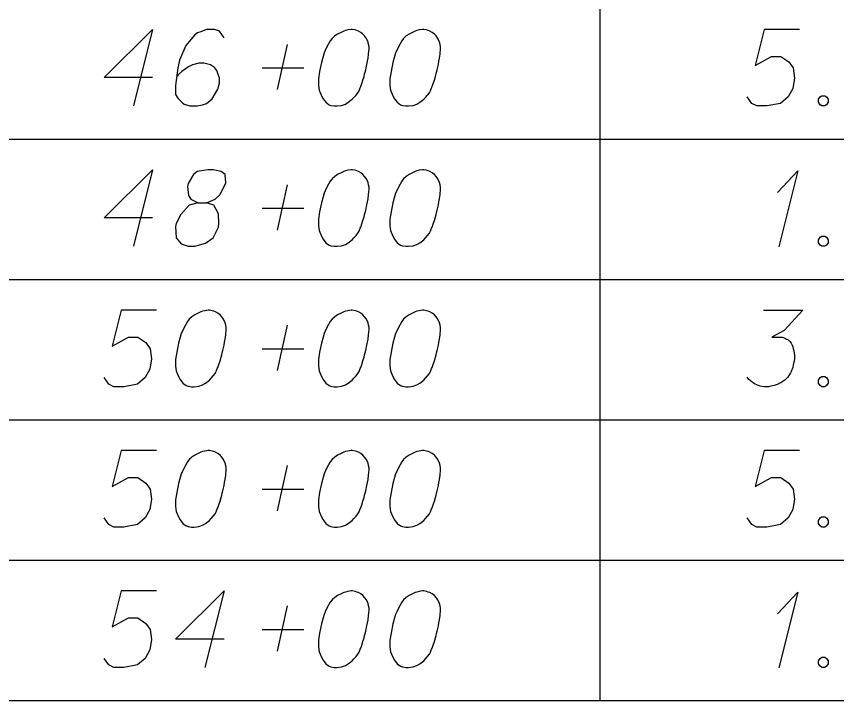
# Model space of a CAD drawing. Extents: x 2074207 to 2076812, y 516372 to 523312.
# Drawn here: x 2076345.6 to 2076397, y 517707.2 to 517750.1 of the extents above; entities that cross this region are included whole.
import ezdxf

# ---------------------------------------------------------------- set-up
doc = ezdxf.new("R2010")
doc.units = 0
for name, color, linetype in [('Prop DirtTable_ Soil Test Results - Outline (Major)', 7, 'Continuous'), ('Prop DirtTable_ Soil Test Results - Outline (Minor)', 7, 'Continuous'), ('Prop DirtTable_ Soil Test Results - Tx (Sample Data)', 7, 'Continuous')]:
    doc.layers.add(name, color=color, linetype=linetype)

msp = doc.modelspace()

# ---------------------------------------------------------------- linework, layer by layer
at = {"layer": 'Prop DirtTable_ Soil Test Results - Outline (Major)'}
msp.add_line((2076260.609, 517707.214), (2076811.903, 517707.214), dxfattribs=at)
at = {"layer": 'Prop DirtTable_ Soil Test Results - Outline (Minor)'}
for p, q in [((2076382.2, 517751.214), (2076382.2, 517742.414)), ((2076260.609, 517742.414), (2076811.903, 517742.414)), ((2076260.609, 517742.414), (2076811.903, 517742.414)), ((2076382.2, 517742.414), (2076382.2, 517733.614)), ((2076260.609, 517733.614), (2076811.903, 517733.614)), ((2076260.609, 517733.614), (2076811.903, 517733.614)), ((2076382.2, 517733.614), (2076382.2, 517724.814)), ((2076260.609, 517724.814), (2076811.903, 517724.814)), ((2076260.609, 517724.814), (2076811.903, 517724.814)), ((2076382.2, 517724.814), (2076382.2, 517716.014)), ((2076260.609, 517716.014), (2076811.903, 517716.014)), ((2076260.609, 517716.014), (2076811.903, 517716.014)), ((2076382.2, 517716.014), (2076382.2, 517707.214)), ((2076260.609, 517707.214), (2076811.903, 517707.214))]:
    msp.add_line(p, q, dxfattribs=at)
at = {"layer": 'Prop DirtTable_ Soil Test Results - Tx (Sample Data)'}
for points in [[(2076354.149, 517746.272), (2076351.116, 517746.272), (2076354.149, 517749.295), (2076352.95, 517744.495)], [(2076358.629, 517748.766), (2076358.347, 517749.182), (2076358.03, 517749.295), (2076357.536, 517749.295), (2076357.183, 517749.144), (2076356.971, 517749.069), (2076356.795, 517748.955), (2076356.231, 517748.275), (2076355.843, 517747.368), (2076355.737, 517746.876), (2076355.596, 517745.78), (2076355.596, 517745.213), (2076355.737, 517744.987), (2076356.019, 517744.684), (2076356.125, 517744.609), (2076356.478, 517744.495), (2076356.936, 517744.495), (2076357.289, 517744.571), (2076357.536, 517744.646), (2076357.889, 517744.949), (2076358.241, 517745.554), (2076358.347, 517745.932), (2076358.347, 517746.234), (2076358.171, 517746.725), (2076358.03, 517746.914), (2076357.783, 517747.065), (2076357.359, 517747.179), (2076357.042, 517747.179), (2076356.654, 517747.065), (2076356.407, 517746.952), (2076355.984, 517746.65), (2076355.772, 517746.461), (2076355.666, 517746.347)], [(2076366.672, 517749.295), (2076366.602, 517749.295), (2076366.39, 517749.258), (2076366.249, 517749.22), (2076366.143, 517749.182), (2076365.967, 517749.106), (2076365.755, 517748.993), (2076365.579, 517748.88), (2076365.402, 517748.728), (2076365.296, 517748.577), (2076365.191, 517748.388), (2076365.085, 517748.199), (2076364.979, 517747.972), (2076364.908, 517747.821), (2076364.838, 517747.595), (2076364.732, 517747.217), (2076364.626, 517746.65), (2076364.556, 517746.196), (2076364.556, 517745.78), (2076364.591, 517745.478), (2076364.732, 517745.138), (2076364.838, 517744.949), (2076365.014, 517744.722), (2076365.226, 517744.571), (2076365.332, 517744.533), (2076365.543, 517744.495), (2076365.72, 517744.495), (2076366.002, 517744.533), (2076366.249, 517744.609), (2076366.425, 517744.722), (2076366.672, 517744.911), (2076366.778, 517745.024), (2076366.919, 517745.176), (2076367.025, 517745.327), (2076367.095, 517745.44), (2076367.166, 517745.629), (2076367.201, 517745.705), (2076367.272, 517745.894), (2076367.342, 517746.121), (2076367.413, 517746.347), (2076367.448, 517746.498), (2076367.483, 517746.612), (2076367.519, 517746.763), (2076367.589, 517747.103), (2076367.625, 517747.292), (2076367.66, 517747.481), (2076367.695, 517747.746), (2076367.73, 517748.086), (2076367.73, 517748.199), (2076367.695, 517748.35), (2076367.66, 517748.502), (2076367.554, 517748.728), (2076367.448, 517748.88), (2076367.342, 517748.993), (2076367.201, 517749.106), (2076367.06, 517749.182), (2076366.954, 517749.22), (2076366.849, 517749.258), (2076366.672, 517749.295)], [(2076371.152, 517749.295), (2076371.082, 517749.295), (2076370.87, 517749.258), (2076370.729, 517749.22), (2076370.623, 517749.182), (2076370.447, 517749.106), (2076370.235, 517748.993), (2076370.059, 517748.88), (2076369.882, 517748.728), (2076369.776, 517748.577), (2076369.671, 517748.388), (2076369.565, 517748.199), (2076369.459, 517747.972), (2076369.388, 517747.821), (2076369.318, 517747.595), (2076369.212, 517747.217), (2076369.106, 517746.65), (2076369.036, 517746.196), (2076369.036, 517745.78), (2076369.071, 517745.478), (2076369.212, 517745.138), (2076369.318, 517744.949), (2076369.494, 517744.722), (2076369.706, 517744.571), (2076369.812, 517744.533), (2076370.023, 517744.495), (2076370.2, 517744.495), (2076370.482, 517744.533), (2076370.729, 517744.609), (2076370.905, 517744.722), (2076371.152, 517744.911), (2076371.258, 517745.024), (2076371.399, 517745.176), (2076371.505, 517745.327), (2076371.575, 517745.44), (2076371.646, 517745.629), (2076371.681, 517745.705), (2076371.752, 517745.894), (2076371.822, 517746.121), (2076371.893, 517746.347), (2076371.928, 517746.498), (2076371.963, 517746.612), (2076371.999, 517746.763), (2076372.069, 517747.103), (2076372.105, 517747.292), (2076372.14, 517747.481), (2076372.175, 517747.746), (2076372.21, 517748.086), (2076372.21, 517748.199), (2076372.175, 517748.35), (2076372.14, 517748.502), (2076372.034, 517748.728), (2076371.928, 517748.88), (2076371.822, 517748.993), (2076371.681, 517749.106), (2076371.54, 517749.182), (2076371.434, 517749.22), (2076371.329, 517749.258), (2076371.152, 517749.295)], [(2076394.716, 517749.295), (2076392.494, 517749.295), (2076391.929, 517747.028), (2076392.952, 517747.595), (2076393.552, 517747.595), (2076394.046, 517747.254), (2076394.328, 517746.876), (2076394.399, 517746.234), (2076394.293, 517745.591), (2076394.011, 517745.062), (2076393.517, 517744.646), (2076392.67, 517744.495), (2076392.035, 517744.495), (2076391.718, 517744.646), (2076391.436, 517745.062)], [(2076361.98, 517745.516), (2076362.615, 517748.35)], [(2076361.028, 517746.876), (2076363.638, 517746.876)], [(2076396.127, 517745.138), (2076396.304, 517745.138), (2076396.409, 517745.062), (2076396.515, 517744.911), (2076396.515, 517744.722), (2076396.409, 517744.571), (2076396.304, 517744.495), (2076396.127, 517744.495), (2076396.021, 517744.571), (2076395.916, 517744.722), (2076395.916, 517744.911), (2076396.021, 517745.062), (2076396.127, 517745.138)], [(2076354.149, 517737.472), (2076351.116, 517737.472), (2076354.149, 517740.495), (2076352.95, 517735.695)], [(2076357.007, 517738.417), (2076357.5, 517738.417), (2076357.642, 517738.454), (2076358.065, 517738.643), (2076358.382, 517738.946), (2076358.735, 517739.664), (2076358.7, 517740.193), (2076358.453, 517740.382), (2076357.959, 517740.495), (2076357.606, 517740.495), (2076356.936, 517740.382), (2076356.724, 517740.193), (2076356.372, 517739.626), (2076356.336, 517739.437), (2076356.407, 517738.87), (2076356.548, 517738.643), (2076357.007, 517738.417), (2076356.442, 517738.265), (2076355.913, 517737.698), (2076355.631, 517737.132), (2076355.596, 517736.943), (2076355.631, 517736.224), (2076355.948, 517735.846), (2076356.372, 517735.695), (2076356.795, 517735.695), (2076357.465, 517735.884), (2076357.959, 517736.224), (2076358.277, 517736.905), (2076358.312, 517737.132), (2076358.277, 517737.736), (2076357.994, 517738.265), (2076357.5, 517738.417)], [(2076366.672, 517740.495), (2076366.602, 517740.495), (2076366.39, 517740.458), (2076366.249, 517740.42), (2076366.143, 517740.382), (2076365.967, 517740.306), (2076365.755, 517740.193), (2076365.579, 517740.08), (2076365.402, 517739.928), (2076365.296, 517739.777), (2076365.191, 517739.588), (2076365.085, 517739.399), (2076364.979, 517739.172), (2076364.908, 517739.021), (2076364.838, 517738.795), (2076364.732, 517738.417), (2076364.626, 517737.85), (2076364.556, 517737.396), (2076364.556, 517736.98), (2076364.591, 517736.678), (2076364.732, 517736.338), (2076364.838, 517736.149), (2076365.014, 517735.922), (2076365.226, 517735.771), (2076365.332, 517735.733), (2076365.543, 517735.695), (2076365.72, 517735.695), (2076366.002, 517735.733), (2076366.249, 517735.809), (2076366.425, 517735.922), (2076366.672, 517736.111), (2076366.778, 517736.224), (2076366.919, 517736.376), (2076367.025, 517736.527), (2076367.095, 517736.64), (2076367.166, 517736.829), (2076367.201, 517736.905), (2076367.272, 517737.094), (2076367.342, 517737.321), (2076367.413, 517737.547), (2076367.448, 517737.698), (2076367.483, 517737.812), (2076367.519, 517737.963), (2076367.589, 517738.303), (2076367.625, 517738.492), (2076367.66, 517738.681), (2076367.695, 517738.946), (2076367.73, 517739.286), (2076367.73, 517739.399), (2076367.695, 517739.55), (2076367.66, 517739.702), (2076367.554, 517739.928), (2076367.448, 517740.08), (2076367.342, 517740.193), (2076367.201, 517740.306), (2076367.06, 517740.382), (2076366.954, 517740.42), (2076366.849, 517740.458), (2076366.672, 517740.495)], [(2076371.152, 517740.495), (2076371.082, 517740.495), (2076370.87, 517740.458), (2076370.729, 517740.42), (2076370.623, 517740.382), (2076370.447, 517740.306), (2076370.235, 517740.193), (2076370.059, 517740.08), (2076369.882, 517739.928), (2076369.776, 517739.777), (2076369.671, 517739.588), (2076369.565, 517739.399), (2076369.459, 517739.172), (2076369.388, 517739.021), (2076369.318, 517738.795), (2076369.212, 517738.417), (2076369.106, 517737.85), (2076369.036, 517737.396), (2076369.036, 517736.98), (2076369.071, 517736.678), (2076369.212, 517736.338), (2076369.318, 517736.149), (2076369.494, 517735.922), (2076369.706, 517735.771), (2076369.812, 517735.733), (2076370.023, 517735.695), (2076370.2, 517735.695), (2076370.482, 517735.733), (2076370.729, 517735.809), (2076370.905, 517735.922), (2076371.152, 517736.111), (2076371.258, 517736.224), (2076371.399, 517736.376), (2076371.505, 517736.527), (2076371.575, 517736.64), (2076371.646, 517736.829), (2076371.681, 517736.905), (2076371.752, 517737.094), (2076371.822, 517737.321), (2076371.893, 517737.547), (2076371.928, 517737.698), (2076371.963, 517737.812), (2076371.999, 517737.963), (2076372.069, 517738.303), (2076372.105, 517738.492), (2076372.14, 517738.681), (2076372.175, 517738.946), (2076372.21, 517739.286), (2076372.21, 517739.399), (2076372.175, 517739.55), (2076372.14, 517739.702), (2076372.034, 517739.928), (2076371.928, 517740.08), (2076371.822, 517740.193), (2076371.681, 517740.306), (2076371.54, 517740.382), (2076371.434, 517740.42), (2076371.329, 517740.458), (2076371.152, 517740.495)], [(2076393.34, 517739.059), (2076394.61, 517740.42), (2076393.411, 517735.658)], [(2076361.98, 517736.716), (2076362.615, 517739.55)], [(2076361.028, 517738.076), (2076363.638, 517738.076)], [(2076396.127, 517736.338), (2076396.304, 517736.338), (2076396.409, 517736.262), (2076396.515, 517736.111), (2076396.515, 517735.922), (2076396.409, 517735.771), (2076396.304, 517735.695), (2076396.127, 517735.695), (2076396.021, 517735.771), (2076395.916, 517735.922), (2076395.916, 517736.111), (2076396.021, 517736.262), (2076396.127, 517736.338)], [(2076354.396, 517731.695), (2076352.174, 517731.695), (2076351.609, 517729.428), (2076352.632, 517729.995), (2076353.232, 517729.995), (2076353.726, 517729.654), (2076354.008, 517729.276), (2076354.079, 517728.634), (2076353.973, 517727.991), (2076353.691, 517727.462), (2076353.197, 517727.046), (2076352.35, 517726.895), (2076351.715, 517726.895), (2076351.398, 517727.046), (2076351.116, 517727.462)], [(2076357.712, 517731.695), (2076357.642, 517731.695), (2076357.43, 517731.658), (2076357.289, 517731.62), (2076357.183, 517731.582), (2076357.007, 517731.506), (2076356.795, 517731.393), (2076356.619, 517731.28), (2076356.442, 517731.128), (2076356.336, 517730.977), (2076356.231, 517730.788), (2076356.125, 517730.599), (2076356.019, 517730.372), (2076355.948, 517730.221), (2076355.878, 517729.995), (2076355.772, 517729.617), (2076355.666, 517729.05), (2076355.596, 517728.596), (2076355.596, 517728.18), (2076355.631, 517727.878), (2076355.772, 517727.538), (2076355.878, 517727.349), (2076356.054, 517727.122), (2076356.266, 517726.971), (2076356.372, 517726.933), (2076356.583, 517726.895), (2076356.76, 517726.895), (2076357.042, 517726.933), (2076357.289, 517727.009), (2076357.465, 517727.122), (2076357.712, 517727.311), (2076357.818, 517727.424), (2076357.959, 517727.576), (2076358.065, 517727.727), (2076358.135, 517727.84), (2076358.206, 517728.029), (2076358.241, 517728.105), (2076358.312, 517728.294), (2076358.382, 517728.521), (2076358.453, 517728.747), (2076358.488, 517728.898), (2076358.523, 517729.012), (2076358.559, 517729.163), (2076358.629, 517729.503), (2076358.665, 517729.692), (2076358.7, 517729.881), (2076358.735, 517730.146), (2076358.77, 517730.486), (2076358.77, 517730.599), (2076358.735, 517730.75), (2076358.7, 517730.902), (2076358.594, 517731.128), (2076358.488, 517731.28), (2076358.382, 517731.393), (2076358.241, 517731.506), (2076358.1, 517731.582), (2076357.994, 517731.62), (2076357.889, 517731.658), (2076357.712, 517731.695)], [(2076366.672, 517731.695), (2076366.602, 517731.695), (2076366.39, 517731.658), (2076366.249, 517731.62), (2076366.143, 517731.582), (2076365.967, 517731.506), (2076365.755, 517731.393), (2076365.579, 517731.28), (2076365.402, 517731.128), (2076365.296, 517730.977), (2076365.191, 517730.788), (2076365.085, 517730.599), (2076364.979, 517730.372), (2076364.908, 517730.221), (2076364.838, 517729.995), (2076364.732, 517729.617), (2076364.626, 517729.05), (2076364.556, 517728.596), (2076364.556, 517728.18), (2076364.591, 517727.878), (2076364.732, 517727.538), (2076364.838, 517727.349), (2076365.014, 517727.122), (2076365.226, 517726.971), (2076365.332, 517726.933), (2076365.543, 517726.895), (2076365.72, 517726.895), (2076366.002, 517726.933), (2076366.249, 517727.009), (2076366.425, 517727.122), (2076366.672, 517727.311), (2076366.778, 517727.424), (2076366.919, 517727.576), (2076367.025, 517727.727), (2076367.095, 517727.84), (2076367.166, 517728.029), (2076367.201, 517728.105), (2076367.272, 517728.294), (2076367.342, 517728.521), (2076367.413, 517728.747), (2076367.448, 517728.898), (2076367.483, 517729.012), (2076367.519, 517729.163), (2076367.589, 517729.503), (2076367.625, 517729.692), (2076367.66, 517729.881), (2076367.695, 517730.146), (2076367.73, 517730.486), (2076367.73, 517730.599), (2076367.695, 517730.75), (2076367.66, 517730.902), (2076367.554, 517731.128), (2076367.448, 517731.28), (2076367.342, 517731.393), (2076367.201, 517731.506), (2076367.06, 517731.582), (2076366.954, 517731.62), (2076366.849, 517731.658), (2076366.672, 517731.695)], [(2076371.152, 517731.695), (2076371.082, 517731.695), (2076370.87, 517731.658), (2076370.729, 517731.62), (2076370.623, 517731.582), (2076370.447, 517731.506), (2076370.235, 517731.393), (2076370.059, 517731.28), (2076369.882, 517731.128), (2076369.776, 517730.977), (2076369.671, 517730.788), (2076369.565, 517730.599), (2076369.459, 517730.372), (2076369.388, 517730.221), (2076369.318, 517729.995), (2076369.212, 517729.617), (2076369.106, 517729.05), (2076369.036, 517728.596), (2076369.036, 517728.18), (2076369.071, 517727.878), (2076369.212, 517727.538), (2076369.318, 517727.349), (2076369.494, 517727.122), (2076369.706, 517726.971), (2076369.812, 517726.933), (2076370.023, 517726.895), (2076370.2, 517726.895), (2076370.482, 517726.933), (2076370.729, 517727.009), (2076370.905, 517727.122), (2076371.152, 517727.311), (2076371.258, 517727.424), (2076371.399, 517727.576), (2076371.505, 517727.727), (2076371.575, 517727.84), (2076371.646, 517728.029), (2076371.681, 517728.105), (2076371.752, 517728.294), (2076371.822, 517728.521), (2076371.893, 517728.747), (2076371.928, 517728.898), (2076371.963, 517729.012), (2076371.999, 517729.163), (2076372.069, 517729.503), (2076372.105, 517729.692), (2076372.14, 517729.881), (2076372.175, 517730.146), (2076372.21, 517730.486), (2076372.21, 517730.599), (2076372.175, 517730.75), (2076372.14, 517730.902), (2076372.034, 517731.128), (2076371.928, 517731.28), (2076371.822, 517731.393), (2076371.681, 517731.506), (2076371.54, 517731.582), (2076371.434, 517731.62), (2076371.329, 517731.658), (2076371.152, 517731.695)], [(2076392.459, 517731.695), (2076394.928, 517731.695), (2076393.764, 517730.41), (2076392.988, 517729.995), (2076393.623, 517729.995), (2076393.764, 517729.957), (2076393.834, 517729.919), (2076393.905, 517729.881), (2076393.975, 517729.843), (2076394.117, 517729.73), (2076394.187, 517729.617), (2076394.258, 517729.503), (2076394.293, 517729.39), (2076394.363, 517729.125), (2076394.399, 517728.898), (2076394.399, 517728.785), (2076394.399, 517728.634), (2076394.363, 517728.407), (2076394.328, 517728.256), (2076394.293, 517728.105), (2076394.258, 517727.991), (2076394.222, 517727.916), (2076394.187, 517727.84), (2076394.152, 517727.765), (2076394.081, 517727.651), (2076393.975, 517727.5), (2076393.87, 517727.387), (2076393.799, 517727.311), (2076393.693, 517727.235), (2076393.587, 517727.16), (2076393.446, 517727.084), (2076393.376, 517727.046), (2076393.129, 517726.971), (2076392.917, 517726.933), (2076392.776, 517726.895), (2076392.529, 517726.895), (2076392.247, 517726.933), (2076392.141, 517726.971), (2076392.035, 517727.009), (2076391.929, 517727.046), (2076391.824, 517727.122), (2076391.718, 517727.198), (2076391.541, 517727.349), (2076391.436, 517727.5)], [(2076361.98, 517727.916), (2076362.615, 517730.75)], [(2076361.028, 517729.276), (2076363.638, 517729.276)], [(2076396.127, 517727.538), (2076396.304, 517727.538), (2076396.409, 517727.462), (2076396.515, 517727.311), (2076396.515, 517727.122), (2076396.409, 517726.971), (2076396.304, 517726.895), (2076396.127, 517726.895), (2076396.021, 517726.971), (2076395.916, 517727.122), (2076395.916, 517727.311), (2076396.021, 517727.462), (2076396.127, 517727.538)], [(2076354.396, 517722.895), (2076352.174, 517722.895), (2076351.609, 517720.628), (2076352.632, 517721.195), (2076353.232, 517721.195), (2076353.726, 517720.854), (2076354.008, 517720.476), (2076354.079, 517719.834), (2076353.973, 517719.191), (2076353.691, 517718.662), (2076353.197, 517718.246), (2076352.35, 517718.095), (2076351.715, 517718.095), (2076351.398, 517718.246), (2076351.116, 517718.662)], [(2076357.712, 517722.895), (2076357.642, 517722.895), (2076357.43, 517722.858), (2076357.289, 517722.82), (2076357.183, 517722.782), (2076357.007, 517722.706), (2076356.795, 517722.593), (2076356.619, 517722.48), (2076356.442, 517722.328), (2076356.336, 517722.177), (2076356.231, 517721.988), (2076356.125, 517721.799), (2076356.019, 517721.572), (2076355.948, 517721.421), (2076355.878, 517721.195), (2076355.772, 517720.817), (2076355.666, 517720.25), (2076355.596, 517719.796), (2076355.596, 517719.38), (2076355.631, 517719.078), (2076355.772, 517718.738), (2076355.878, 517718.549), (2076356.054, 517718.322), (2076356.266, 517718.171), (2076356.372, 517718.133), (2076356.583, 517718.095), (2076356.76, 517718.095), (2076357.042, 517718.133), (2076357.289, 517718.209), (2076357.465, 517718.322), (2076357.712, 517718.511), (2076357.818, 517718.624), (2076357.959, 517718.776), (2076358.065, 517718.927), (2076358.135, 517719.04), (2076358.206, 517719.229), (2076358.241, 517719.305), (2076358.312, 517719.494), (2076358.382, 517719.721), (2076358.453, 517719.947), (2076358.488, 517720.098), (2076358.523, 517720.212), (2076358.559, 517720.363), (2076358.629, 517720.703), (2076358.665, 517720.892), (2076358.7, 517721.081), (2076358.735, 517721.346), (2076358.77, 517721.686), (2076358.77, 517721.799), (2076358.735, 517721.95), (2076358.7, 517722.102), (2076358.594, 517722.328), (2076358.488, 517722.48), (2076358.382, 517722.593), (2076358.241, 517722.706), (2076358.1, 517722.782), (2076357.994, 517722.82), (2076357.889, 517722.858), (2076357.712, 517722.895)], [(2076366.672, 517722.895), (2076366.602, 517722.895), (2076366.39, 517722.858), (2076366.249, 517722.82), (2076366.143, 517722.782), (2076365.967, 517722.706), (2076365.755, 517722.593), (2076365.579, 517722.48), (2076365.402, 517722.328), (2076365.296, 517722.177), (2076365.191, 517721.988), (2076365.085, 517721.799), (2076364.979, 517721.572), (2076364.908, 517721.421), (2076364.838, 517721.195), (2076364.732, 517720.817), (2076364.626, 517720.25), (2076364.556, 517719.796), (2076364.556, 517719.38), (2076364.591, 517719.078), (2076364.732, 517718.738), (2076364.838, 517718.549), (2076365.014, 517718.322), (2076365.226, 517718.171), (2076365.332, 517718.133), (2076365.543, 517718.095), (2076365.72, 517718.095), (2076366.002, 517718.133), (2076366.249, 517718.209), (2076366.425, 517718.322), (2076366.672, 517718.511), (2076366.778, 517718.624), (2076366.919, 517718.776), (2076367.025, 517718.927), (2076367.095, 517719.04), (2076367.166, 517719.229), (2076367.201, 517719.305), (2076367.272, 517719.494), (2076367.342, 517719.721), (2076367.413, 517719.947), (2076367.448, 517720.098), (2076367.483, 517720.212), (2076367.519, 517720.363), (2076367.589, 517720.703), (2076367.625, 517720.892), (2076367.66, 517721.081), (2076367.695, 517721.346), (2076367.73, 517721.686), (2076367.73, 517721.799), (2076367.695, 517721.95), (2076367.66, 517722.102), (2076367.554, 517722.328), (2076367.448, 517722.48), (2076367.342, 517722.593), (2076367.201, 517722.706), (2076367.06, 517722.782), (2076366.954, 517722.82), (2076366.849, 517722.858), (2076366.672, 517722.895)], [(2076371.152, 517722.895), (2076371.082, 517722.895), (2076370.87, 517722.858), (2076370.729, 517722.82), (2076370.623, 517722.782), (2076370.447, 517722.706), (2076370.235, 517722.593), (2076370.059, 517722.48), (2076369.882, 517722.328), (2076369.776, 517722.177), (2076369.671, 517721.988), (2076369.565, 517721.799), (2076369.459, 517721.572), (2076369.388, 517721.421), (2076369.318, 517721.195), (2076369.212, 517720.817), (2076369.106, 517720.25), (2076369.036, 517719.796), (2076369.036, 517719.38), (2076369.071, 517719.078), (2076369.212, 517718.738), (2076369.318, 517718.549), (2076369.494, 517718.322), (2076369.706, 517718.171), (2076369.812, 517718.133), (2076370.023, 517718.095), (2076370.2, 517718.095), (2076370.482, 517718.133), (2076370.729, 517718.209), (2076370.905, 517718.322), (2076371.152, 517718.511), (2076371.258, 517718.624), (2076371.399, 517718.776), (2076371.505, 517718.927), (2076371.575, 517719.04), (2076371.646, 517719.229), (2076371.681, 517719.305), (2076371.752, 517719.494), (2076371.822, 517719.721), (2076371.893, 517719.947), (2076371.928, 517720.098), (2076371.963, 517720.212), (2076371.999, 517720.363), (2076372.069, 517720.703), (2076372.105, 517720.892), (2076372.14, 517721.081), (2076372.175, 517721.346), (2076372.21, 517721.686), (2076372.21, 517721.799), (2076372.175, 517721.95), (2076372.14, 517722.102), (2076372.034, 517722.328), (2076371.928, 517722.48), (2076371.822, 517722.593), (2076371.681, 517722.706), (2076371.54, 517722.782), (2076371.434, 517722.82), (2076371.329, 517722.858), (2076371.152, 517722.895)], [(2076394.716, 517722.895), (2076392.494, 517722.895), (2076391.929, 517720.628), (2076392.952, 517721.195), (2076393.552, 517721.195), (2076394.046, 517720.854), (2076394.328, 517720.476), (2076394.399, 517719.834), (2076394.293, 517719.191), (2076394.011, 517718.662), (2076393.517, 517718.246), (2076392.67, 517718.095), (2076392.035, 517718.095), (2076391.718, 517718.246), (2076391.436, 517718.662)], [(2076361.98, 517719.116), (2076362.615, 517721.95)], [(2076361.028, 517720.476), (2076363.638, 517720.476)], [(2076396.127, 517718.738), (2076396.304, 517718.738), (2076396.409, 517718.662), (2076396.515, 517718.511), (2076396.515, 517718.322), (2076396.409, 517718.171), (2076396.304, 517718.095), (2076396.127, 517718.095), (2076396.021, 517718.171), (2076395.916, 517718.322), (2076395.916, 517718.511), (2076396.021, 517718.662), (2076396.127, 517718.738)], [(2076354.396, 517714.095), (2076352.174, 517714.095), (2076351.609, 517711.828), (2076352.632, 517712.395), (2076353.232, 517712.395), (2076353.726, 517712.054), (2076354.008, 517711.676), (2076354.079, 517711.034), (2076353.973, 517710.391), (2076353.691, 517709.862), (2076353.197, 517709.446), (2076352.35, 517709.295), (2076351.715, 517709.295), (2076351.398, 517709.446), (2076351.116, 517709.862)], [(2076358.629, 517711.072), (2076355.596, 517711.072), (2076358.629, 517714.095), (2076357.43, 517709.295)], [(2076366.672, 517714.095), (2076366.602, 517714.095), (2076366.39, 517714.058), (2076366.249, 517714.02), (2076366.143, 517713.982), (2076365.967, 517713.906), (2076365.755, 517713.793), (2076365.579, 517713.68), (2076365.402, 517713.528), (2076365.296, 517713.377), (2076365.191, 517713.188), (2076365.085, 517712.999), (2076364.979, 517712.772), (2076364.908, 517712.621), (2076364.838, 517712.395), (2076364.732, 517712.017), (2076364.626, 517711.45), (2076364.556, 517710.996), (2076364.556, 517710.58), (2076364.591, 517710.278), (2076364.732, 517709.938), (2076364.838, 517709.749), (2076365.014, 517709.522), (2076365.226, 517709.371), (2076365.332, 517709.333), (2076365.543, 517709.295), (2076365.72, 517709.295), (2076366.002, 517709.333), (2076366.249, 517709.409), (2076366.425, 517709.522), (2076366.672, 517709.711), (2076366.778, 517709.824), (2076366.919, 517709.976), (2076367.025, 517710.127), (2076367.095, 517710.24), (2076367.166, 517710.429), (2076367.201, 517710.505), (2076367.272, 517710.694), (2076367.342, 517710.921), (2076367.413, 517711.147), (2076367.448, 517711.298), (2076367.483, 517711.412), (2076367.519, 517711.563), (2076367.589, 517711.903), (2076367.625, 517712.092), (2076367.66, 517712.281), (2076367.695, 517712.546), (2076367.73, 517712.886), (2076367.73, 517712.999), (2076367.695, 517713.15), (2076367.66, 517713.302), (2076367.554, 517713.528), (2076367.448, 517713.68), (2076367.342, 517713.793), (2076367.201, 517713.906), (2076367.06, 517713.982), (2076366.954, 517714.02), (2076366.849, 517714.058), (2076366.672, 517714.095)], [(2076371.152, 517714.095), (2076371.082, 517714.095), (2076370.87, 517714.058), (2076370.729, 517714.02), (2076370.623, 517713.982), (2076370.447, 517713.906), (2076370.235, 517713.793), (2076370.059, 517713.68), (2076369.882, 517713.528), (2076369.776, 517713.377), (2076369.671, 517713.188), (2076369.565, 517712.999), (2076369.459, 517712.772), (2076369.388, 517712.621), (2076369.318, 517712.395), (2076369.212, 517712.017), (2076369.106, 517711.45), (2076369.036, 517710.996), (2076369.036, 517710.58), (2076369.071, 517710.278), (2076369.212, 517709.938), (2076369.318, 517709.749), (2076369.494, 517709.522), (2076369.706, 517709.371), (2076369.812, 517709.333), (2076370.023, 517709.295), (2076370.2, 517709.295), (2076370.482, 517709.333), (2076370.729, 517709.409), (2076370.905, 517709.522), (2076371.152, 517709.711), (2076371.258, 517709.824), (2076371.399, 517709.976), (2076371.505, 517710.127), (2076371.575, 517710.24), (2076371.646, 517710.429), (2076371.681, 517710.505), (2076371.752, 517710.694), (2076371.822, 517710.921), (2076371.893, 517711.147), (2076371.928, 517711.298), (2076371.963, 517711.412), (2076371.999, 517711.563), (2076372.069, 517711.903), (2076372.105, 517712.092), (2076372.14, 517712.281), (2076372.175, 517712.546), (2076372.21, 517712.886), (2076372.21, 517712.999), (2076372.175, 517713.15), (2076372.14, 517713.302), (2076372.034, 517713.528), (2076371.928, 517713.68), (2076371.822, 517713.793), (2076371.681, 517713.906), (2076371.54, 517713.982), (2076371.434, 517714.02), (2076371.329, 517714.058), (2076371.152, 517714.095)], [(2076393.34, 517712.659), (2076394.61, 517714.02), (2076393.411, 517709.258)], [(2076361.98, 517710.316), (2076362.615, 517713.15)], [(2076361.028, 517711.676), (2076363.638, 517711.676)], [(2076396.127, 517709.938), (2076396.304, 517709.938), (2076396.409, 517709.862), (2076396.515, 517709.711), (2076396.515, 517709.522), (2076396.409, 517709.371), (2076396.304, 517709.295), (2076396.127, 517709.295), (2076396.021, 517709.371), (2076395.916, 517709.522), (2076395.916, 517709.711), (2076396.021, 517709.862), (2076396.127, 517709.938)]]:
    msp.add_lwpolyline(points, dxfattribs=at)

doc.saveas('drawing.dxf')
